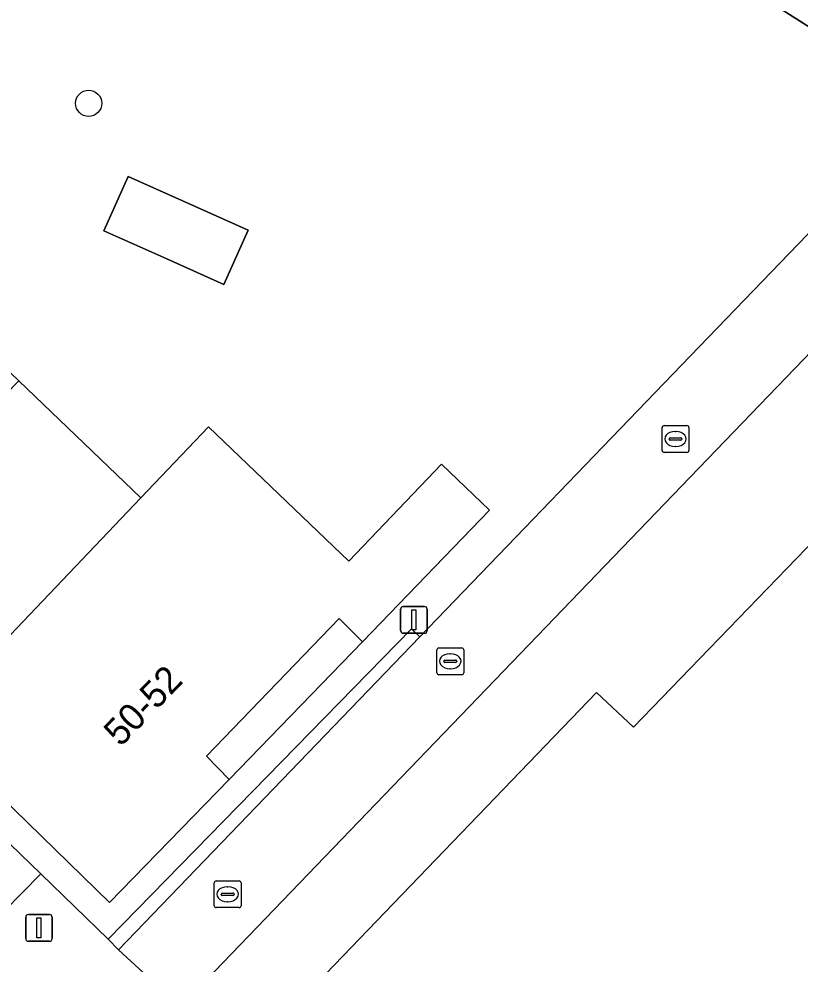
# Model space of a CAD drawing. Extents: x 160349 to 161355, y 381727 to 382854.
# Drawn here: x 160974.95 to 161004.1, y 382720.69 to 382755.95 of the extents above; entities that cross this region are included whole.
import ezdxf

# ---------------------------------------------------------------- set-up
doc = ezdxf.new("R2010")
doc.units = 0
for name, color, linetype in [('IMGEO_Boom', 7, 'Continuous'), ('IMGEO_Erf', 7, 'Continuous'), ('IMGEO_Grasland_overig', 7, 'Continuous'), ('IMGEO_Kolk', 7, 'Continuous'), ('IMGEO_Lichtmast', 7, 'Continuous'), ('IMGEO_Pand', 7, 'Continuous'), ('IMGEO_Pand_nummerreeks', 7, 'Continuous'), ('IMGEO_Voetpad_open', 7, 'Continuous')]:
    doc.layers.add(name, color=color, linetype=linetype)

msp = doc.modelspace()

# ---------------------------------------------------------------- linework, layer by layer
at = {"layer": 'IMGEO_Boom'}
msp.add_circle((160977.549, 382752.806), 0.489, dxfattribs=at)
at = {"layer": 'IMGEO_Erf'}
for points in [[(161042.286, 382752.336), (161025.262, 382766.044), (161021.404, 382769.082), (161020.859, 382769.438), (161016.151, 382772.289), (161015.308, 382770.955), (161011.102, 382764.349), (161012.07, 382763.744), (161010.433, 382761.174), (161009.443, 382761.772), (161005.235, 382755.152), (161001.016, 382757.835), (161000, 382758.481), (160999.168, 382759.01), (160999.49, 382759.517), (160955.527, 382787.463)], [(160961.288, 382738.044), (160975.766, 382724.052), (160978.283, 382721.619), (160989.597, 382733.197), (160989.907, 382732.897), (161000, 382743.372), (161006.387, 382750), (161009.94, 382753.687), (161016.012, 382761.728), (161020.296, 382767.816), (161027.855, 382760.495), (161034.431, 382754.127), (161038.692, 382750), (161038.868, 382749.83), (161037.734, 382748.655), (161039.619, 382746.743), (161042.518, 382749.777), (161042.654, 382750)], [(160966.499, 382750), (160969.629, 382747.531), (160970.114, 382747.067), (160974.942, 382742.446), (160979.497, 382738.086), (160982.027, 382740.73), (160987.257, 382735.724), (160990.714, 382739.336), (160992.507, 382737.62), (160987.773, 382732.716), (160982.794, 382727.571), (160978.322, 382722.986), (160973.735, 382727.444), (160974.214, 382727.907), (160971.925, 382730.13), (160967.297, 382734.623), (160962.603, 382739.182), (160962.486, 382739.295)]]:
    msp.add_lwpolyline(points, dxfattribs=at)
for points in [[(161019.116, 382758.717), (161010.726, 382750), (161000, 382738.857), (160980.973, 382719.09), (160992.321, 382708.094), (160993.734, 382709.357), (160984.512, 382718.361), (160996.501, 382730.815), (160997.877, 382729.521), (161000, 382731.717), (161017.671, 382750), (161022.719, 382755.223), (161021.371, 382756.531)], [(160979.026, 382750.071), (160983.503, 382748.068), (160982.598, 382746.045), (160980.472, 382746.996), (160978.12, 382748.048)]]:
    msp.add_lwpolyline(points, close=True, dxfattribs=at)
at = {"layer": 'IMGEO_Grasland_overig'}
msp.add_lwpolyline([(160989.907, 382732.897), (160989.597, 382733.197), (160978.283, 382721.619), (160978.658, 382721.222)], close=True, dxfattribs=at)
at = {"layer": 'IMGEO_Kolk'}
for p, q in [((160999.022, 382740.781), (160999.874, 382740.781)), ((160998.947, 382739.855), (160998.947, 382740.707)), ((160999.435, 382740.561), (160999.46, 382740.561)), ((160999.948, 382740.707), (160999.948, 382739.855)), ((160999.206, 382740.275), (160999.206, 382740.287)), ((160999.644, 382740.238), (160999.246, 382740.238)), ((160999.249, 382740.324), (160999.647, 382740.324)), ((160999.69, 382740.287), (160999.69, 382740.275)), ((160999.874, 382739.781), (160999.022, 382739.781)), ((160999.458, 382740.001), (160999.433, 382740.001)), ((160990.542, 382731.559), (160990.542, 382732.411)), ((160990.617, 382732.485), (160991.469, 382732.485)), ((160991.543, 382732.411), (160991.543, 382731.559)), ((160990.801, 382731.979), (160990.801, 382731.991)), ((160991.239, 382731.942), (160990.841, 382731.942)), ((160990.844, 382732.028), (160991.242, 382732.028)), ((160991.03, 382732.265), (160991.055, 382732.265)), ((160991.285, 382731.991), (160991.285, 382731.979)), ((160991.053, 382731.705), (160991.028, 382731.705)), ((160991.469, 382731.485), (160990.617, 382731.485)), ((160982.235, 382722.865), (160982.235, 382723.717)), ((160982.31, 382723.791), (160983.162, 382723.791)), ((160982.723, 382723.571), (160982.748, 382723.571)), ((160983.236, 382723.717), (160983.236, 382722.865)), ((160982.494, 382723.285), (160982.494, 382723.297)), ((160982.932, 382723.248), (160982.534, 382723.248)), ((160982.537, 382723.334), (160982.935, 382723.334)), ((160982.978, 382723.297), (160982.978, 382723.285)), ((160983.162, 382722.791), (160982.31, 382722.791)), ((160982.746, 382723.011), (160982.721, 382723.011))]:
    msp.add_line(p, q, dxfattribs=at)
for points in [[(160999.022, 382740.781), (160999.874, 382740.781)], [(160998.947, 382739.855), (160998.947, 382740.707)], [(160999.948, 382740.707), (160999.948, 382739.855)], [(160999.874, 382739.781), (160999.022, 382739.781)], [(160990.542, 382731.559), (160990.542, 382732.411)], [(160990.617, 382732.485), (160991.469, 382732.485)], [(160991.543, 382732.411), (160991.543, 382731.559)], [(160991.469, 382731.485), (160990.617, 382731.485)], [(160982.235, 382722.865), (160982.235, 382723.717)], [(160982.31, 382723.791), (160983.162, 382723.791)], [(160983.236, 382723.717), (160983.236, 382722.865)], [(160983.162, 382722.791), (160982.31, 382722.791)]]:
    msp.add_lwpolyline(points, dxfattribs=at)
for centre, radius, start, end in [((160999.024, 382740.705), 0.0765, 91.552, 178.448), ((160999.024, 382740.705), 0.0765, 91.552, 178.448), ((160999.872, 382740.705), 0.0765, 1.552, 88.448), ((160999.872, 382740.705), 0.0765, 1.552, 88.448), ((160999.246, 382740.284), 0.0403, 85.8775, 175.7526), ((160999.243, 382740.274), 0.0366, 178.938, 274.7102), ((160999.647, 382740.281), 0.043, 264.8664, 352.4533), ((160999.651, 382740.286), 0.0386, 1.7309, 96.639), ((160999.024, 382739.857), 0.0765, 181.552, 268.448), ((160999.024, 382739.857), 0.0765, 181.552, 268.448), ((160999.872, 382739.857), 0.0765, 271.552, 358.448), ((160999.872, 382739.857), 0.0765, 271.552, 358.448), ((160990.619, 382732.409), 0.0765, 91.552, 178.448), ((160990.619, 382732.409), 0.0765, 91.552, 178.448), ((160991.467, 382732.409), 0.0765, 1.552, 88.448), ((160991.467, 382732.409), 0.0765, 1.552, 88.448), ((160990.841, 382731.988), 0.0403, 85.8775, 175.7526), ((160990.838, 382731.978), 0.0366, 178.938, 274.7102), ((160991.242, 382731.985), 0.043, 264.8664, 352.4533), ((160991.246, 382731.99), 0.0386, 1.7309, 96.639), ((160990.619, 382731.561), 0.0765, 181.552, 268.448), ((160990.619, 382731.561), 0.0765, 181.552, 268.448), ((160991.467, 382731.561), 0.0765, 271.552, 358.448), ((160991.467, 382731.561), 0.0765, 271.552, 358.448), ((160982.312, 382723.715), 0.0765, 91.552, 178.448), ((160982.312, 382723.715), 0.0765, 91.552, 178.448), ((160983.16, 382723.715), 0.0765, 1.552, 88.448), ((160983.16, 382723.715), 0.0765, 1.552, 88.448), ((160982.534, 382723.294), 0.0403, 85.8775, 175.7526), ((160982.531, 382723.284), 0.0366, 178.938, 274.7102), ((160982.935, 382723.291), 0.043, 264.8664, 352.4533), ((160982.939, 382723.296), 0.0386, 1.7309, 96.639), ((160982.312, 382722.867), 0.0765, 181.552, 268.448), ((160982.312, 382722.867), 0.0765, 181.552, 268.448), ((160983.16, 382722.867), 0.0765, 271.552, 358.448), ((160983.16, 382722.867), 0.0765, 271.552, 358.448)]:
    msp.add_arc(centre, radius, start, end, dxfattribs=at)
for centre, major_axis, ratio, start_param, end_param in [((160999.434, 382740.281), (-0.387, 0.002), 0.722429, 4.712389, 7.853982), ((160999.459, 382740.281), (-0.39, 0.002), 0.717154, 1.570796, 4.712389), ((160991.029, 382731.985), (-0.387, 0.002), 0.722429, 4.712389, 7.853982), ((160991.054, 382731.985), (-0.39, 0.002), 0.717154, 1.570796, 4.712389), ((160982.722, 382723.291), (-0.387, 0.002), 0.722429, 4.712389, 7.853982), ((160982.747, 382723.291), (-0.39, 0.002), 0.717154, 1.570796, 4.712389)]:
    msp.add_ellipse(centre, major_axis=major_axis, ratio=ratio, start_param=start_param, end_param=end_param, dxfattribs=at)
at = {"layer": 'IMGEO_Lichtmast'}
for p, q in [((160989.29, 382734.03), (160990.08, 382734.03)), ((160990.08, 382734.03), (160989.29, 382734.03)), ((160989.19, 382733.13), (160989.19, 382733.93)), ((160989.19, 382733.93), (160989.19, 382733.13)), ((160990.18, 382733.93), (160990.18, 382733.13)), ((160990.18, 382733.13), (160990.18, 382733.93)), ((160990.08, 382733.03), (160989.29, 382733.03)), ((160989.29, 382733.03), (160990.08, 382733.03)), ((160975.199, 382721.635), (160975.199, 382722.435)), ((160975.199, 382722.435), (160975.199, 382721.635)), ((160975.299, 382722.535), (160976.089, 382722.535)), ((160976.089, 382722.535), (160975.299, 382722.535)), ((160976.189, 382722.435), (160976.189, 382721.635)), ((160976.189, 382721.635), (160976.189, 382722.435)), ((160976.089, 382721.535), (160975.299, 382721.535)), ((160975.299, 382721.535), (160976.089, 382721.535))]:
    msp.add_line(p, q, dxfattribs=at)
for points in [[(160989.61, 382733.905), (160989.76, 382733.905), (160989.76, 382733.155), (160989.61, 382733.155), (160989.61, 382733.905)], [(160975.619, 382722.41), (160975.769, 382722.41), (160975.769, 382721.66), (160975.619, 382721.66), (160975.619, 382722.41)]]:
    msp.add_lwpolyline(points, dxfattribs=at)
for centre, start, end in [((160989.29, 382733.93), 90, 180), ((160989.29, 382733.93), 90, 180), ((160990.08, 382733.93), 0, 90), ((160990.08, 382733.93), 360, 90), ((160989.29, 382733.13), 180, 270), ((160989.29, 382733.13), 180, 270), ((160990.08, 382733.13), 270, 0), ((160990.08, 382733.13), 270, 0), ((160975.299, 382722.435), 90, 180), ((160975.299, 382722.435), 90, 180), ((160976.089, 382722.435), 0, 90), ((160976.089, 382722.435), 360, 90), ((160975.299, 382721.635), 180, 270), ((160975.299, 382721.635), 180, 270), ((160976.089, 382721.635), 270, 0), ((160976.089, 382721.635), 270, 0)]:
    msp.add_arc(centre, 0.1, start, end, dxfattribs=at)
at = {"layer": 'IMGEO_Pand'}
msp.add_lwpolyline([(160962.286, 382798.065), (160955.527, 382787.463), (160999.49, 382759.517), (160999.168, 382759.01), (161000, 382758.481), (161001.016, 382757.835), (161005.235, 382755.152)], dxfattribs=at)
for points in [[(160993.734, 382709.357), (161000, 382715.837), (161003.911, 382719.882), (161008.852, 382715.077), (161010.592, 382716.905), (161005.585, 382721.571), (161030.629, 382747.527), (161035.694, 382742.675), (161039.619, 382746.743), (161037.734, 382748.655), (161038.868, 382749.83), (161038.692, 382750), (161034.431, 382754.127), (161027.855, 382760.495), (161020.296, 382767.816), (161016.012, 382761.728), (161019.116, 382758.717), (161021.371, 382756.531), (161022.719, 382755.223), (161017.671, 382750), (161000, 382731.717), (160997.877, 382729.521), (160996.501, 382730.815), (160984.512, 382718.361)], [(160979.026, 382750.071), (160978.12, 382748.048), (160980.472, 382746.996), (160982.598, 382746.045), (160983.503, 382748.068)], [(160974.942, 382742.446), (160967.297, 382734.623), (160971.925, 382730.13), (160979.497, 382738.086)], [(160979.497, 382738.086), (160971.925, 382730.13), (160974.214, 382727.907), (160973.735, 382727.444), (160978.322, 382722.986), (160982.794, 382727.571), (160981.941, 382728.448), (160986.897, 382733.576), (160987.773, 382732.716), (160992.507, 382737.62), (160990.714, 382739.336), (160987.257, 382735.724), (160982.027, 382740.73)]]:
    msp.add_lwpolyline(points, close=True, dxfattribs=at)
at = {"layer": 'IMGEO_Voetpad_open'}
for points in [[(161019.116, 382758.717), (161016.012, 382761.728), (161009.94, 382753.687), (161006.387, 382750), (161000, 382743.372), (160989.907, 382732.897), (160978.658, 382721.222), (160980.973, 382719.09), (161000, 382738.857), (161010.726, 382750)], [(160987.773, 382732.716), (160986.897, 382733.576), (160981.941, 382728.448), (160982.794, 382727.571)]]:
    msp.add_lwpolyline(points, close=True, dxfattribs=at)
for points in [[(160959.953, 382736.626), (160974.391, 382722.665), (160975.766, 382724.052), (160961.288, 382738.044)], [(160972.472, 382713.339), (160974.951, 382715.94), (160978.089, 382719.113), (160990.962, 382706.68), (160992.321, 382708.094), (160980.973, 382719.09), (160978.658, 382721.222), (160978.283, 382721.619), (160975.766, 382724.052), (160974.391, 382722.665)]]:
    msp.add_lwpolyline(points, dxfattribs=at)

# ---------------------------------------------------------------- texts
at = {"layer": 'IMGEO_Pand_nummerreeks'}
msp.add_text('50-52', height=1, rotation=45.9772, dxfattribs=at).set_placement((160978.739, 382728.762))

doc.saveas('drawing.dxf')
